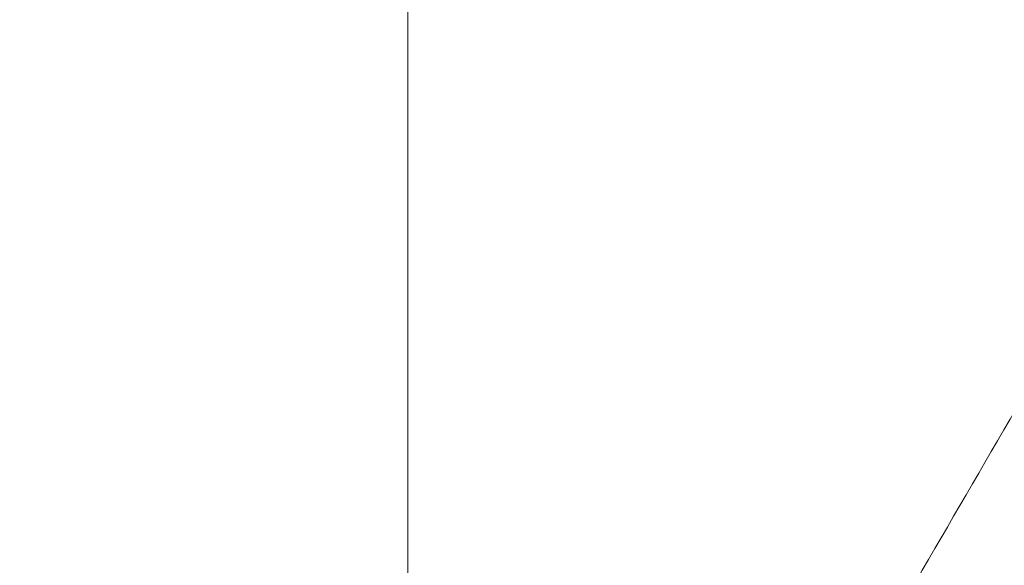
# Model space of a CAD drawing. Header units: inches. Extents: x 1 to 109, y 1 to 85.
# Tile 942 of 1056: x 88.59492 to 88.5999, y 24.36912 to 24.37188. Entities that reach past the tile are written whole.
import ezdxf

# ---------------------------------------------------------------- set-up
doc = ezdxf.new("R2010")
doc.units = ezdxf.units.IN
doc.header["$MEASUREMENT"] = 0

msp = doc.modelspace()

# ---------------------------------------------------------------- linework, layer by layer
at = {"color": 7, "linetype": 'Continuous', "lineweight": 15, "ltscale": 5}
msp.add_line((88.5968788, 24.3550245), (88.5968788, 24.5133522), dxfattribs=at)
for points, knots in [([(88.5976184, 24.4341884), (88.5975288, 24.4323244), (88.5973483, 24.4285655), (88.5970627, 24.4229141), (88.5967655, 24.4172427), (88.5964576, 24.4115979), (88.5961416, 24.4060278), (88.5958259, 24.4006851), (88.5955134, 24.3956052), (88.5952065, 24.3908153), (88.5949015, 24.3862509), (88.5946005, 24.3819437), (88.5942999, 24.377841), (88.5940021, 24.3739864), (88.59371, 24.3704217), (88.5934301, 24.3672328), (88.5931647, 24.3643985), (88.592887, 24.3619036), (88.5926022, 24.3597911), (88.592312, 24.3580627), (88.5920188, 24.3567185), (88.591719, 24.355744), (88.5914146, 24.3551535), (88.5911018, 24.3549517), (88.5907828, 24.35517), (88.5904603, 24.3558337), (88.5901433, 24.3569277), (88.5898341, 24.358434), (88.5895351, 24.3603286), (88.5892535, 24.3625404), (88.5889903, 24.3650231), (88.5887389, 24.3677586), (88.5884731, 24.3708143), (88.5881968, 24.3742055), (88.5879043, 24.3779971), (88.5875973, 24.3821928), (88.5872776, 24.386787), (88.5869537, 24.3916663), (88.5866282, 24.3967923), (88.5863038, 24.4021218), (88.5859894, 24.4075054), (88.5856871, 24.4128874), (88.5853986, 24.4182184), (88.58512, 24.4235658), (88.5848519, 24.4288909), (88.5846819, 24.4324318), (88.5845976, 24.4341884)], [0, 0, 0, 0, 0.022479, 0.045331, 0.068506, 0.091948, 0.115595, 0.139386, 0.161889, 0.184404, 0.206874, 0.229245, 0.25146, 0.274794, 0.297838, 0.320536, 0.342918, 0.365562, 0.38856, 0.410518, 0.432694, 0.455036, 0.47749, 0.5, 0.523873, 0.547679, 0.571351, 0.594825, 0.618042, 0.640943, 0.662202, 0.683327, 0.704778, 0.726531, 0.74854, 0.772107, 0.795844, 0.819687, 0.843568, 0.86742, 0.891176, 0.913429, 0.935486, 0.957297, 0.978816, 1, 1, 1, 1]), ([(88.5915133, 24.3553677), (88.5919816, 24.3561752), (88.5928567, 24.357684), (88.5940773, 24.3597879), (88.5951135, 24.3615734), (88.5959652, 24.3630408), (88.5966324, 24.3641901), (88.5970961, 24.3649886), (88.5974004, 24.3655127), (88.5976458, 24.3659353), (88.5979562, 24.3664697), (88.5984645, 24.3673449), (88.5992088, 24.3686261), (88.6002228, 24.3703709), (88.6009759, 24.3716662), (88.6013908, 24.3723799)], [0, 0, 0, 0, 0.142361, 0.266003, 0.37094, 0.457181, 0.524734, 0.573607, 0.598005, 0.617155, 0.648134, 0.692251, 0.771504, 0.874093, 1, 1, 1, 1])]:
    msp.add_open_spline(points, degree=3, knots=knots, dxfattribs=at)

doc.saveas('drawing.dxf')
